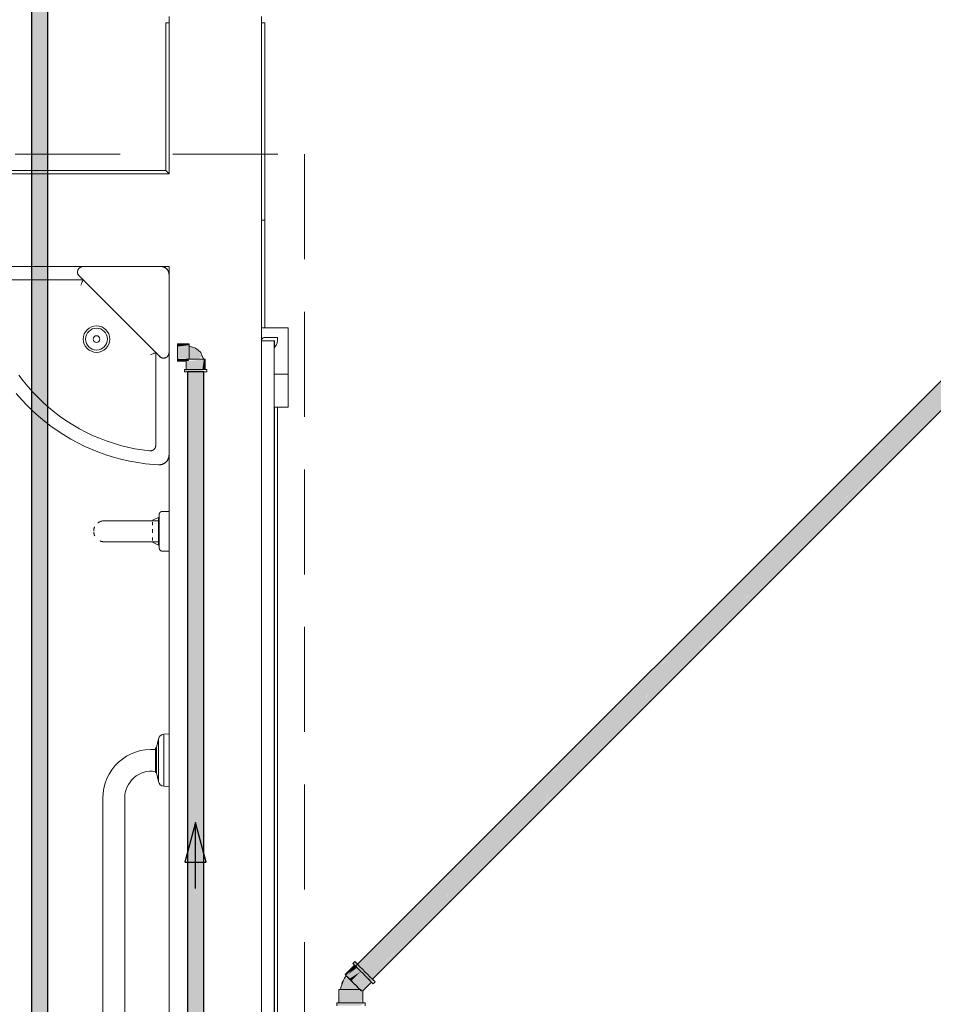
# Model space of a CAD drawing. Header units: millimetres. Extents: x 567 to 934, y -1 to 364.
# Tile 868 of 1056: x 794.35 to 797.11, y 152.73 to 155.71. Entities that reach past the tile are written whole.
import ezdxf

# ---------------------------------------------------------------- set-up
doc = ezdxf.new("R2010")
doc.units = ezdxf.units.MM
doc.header["$MEASUREMENT"] = 0
doc.linetypes.add('HIDDEN2', pattern=[0.47625, 0.3175, -0.15875])
for name, color, linetype, lineweight in [('AF-Condutos', 140, 'Continuous', 25), ('AF-Condutos Reúso', 200, 'Continuous', 25), ('AF-Conexões Reúso', 216, 'Continuous', 18), ('AF-Peça de utilização', 152, 'Continuous', 18), ('AF-Sentido conduto', 140, 'Continuous', 30), ('DI-Detalhes', 1, 'HIDDEN2', 9)]:
    doc.layers.add(name, color=color, linetype=linetype, lineweight=lineweight)
doc.layers.add('ARQ FINA', color=8, linetype='Continuous')

msp = doc.modelspace()

# ---------------------------------------------------------------- hatches: boundary and pattern name
at = {"layer": 'AF-Condutos', "linetype": 'Continuous'}
for points in [[(794.4343, 151.7269), (794.4343, 165.1364), (794.3848, 165.1364), (794.3848, 151.7269)], [(794.9059, 151.7269), (794.9059, 154.6433), (794.8564, 154.6433), (794.8564, 151.7269)]]:
    msp.add_hatch(color=151, dxfattribs=at).paths.add_polyline_path(points)
at = {"layer": 'AF-Condutos Reúso', "linetype": 'Continuous'}
for points in [[(795.3497, 152.8313), (799.9556, 157.4362), (799.9551, 157.4367)], [(795.3502, 152.8308), (799.9599, 157.432), (799.9556, 157.4362)], [(799.9691, 157.4497), (795.3709, 152.8525), (795.3714, 152.852)], [(799.9734, 157.4454), (795.3714, 152.852), (795.3757, 152.8477)], [(799.9807, 157.4381), (795.3757, 152.8477), (795.383, 152.8404)], [(795.3544, 152.8265), (799.9672, 157.4247), (799.9599, 157.432)], [(795.3618, 152.8192), (799.9763, 157.4156), (799.9672, 157.4246)], [(795.3709, 152.8101), (799.9856, 157.4063), (799.9763, 157.4156)], [(799.9898, 157.429), (795.383, 152.8404), (795.3921, 152.8313)], [(799.9991, 157.4197), (795.3921, 152.8313), (795.4014, 152.822)], [(800.007, 157.4118), (795.4014, 152.822), (795.4092, 152.8141)], [(800.0121, 157.4067), (795.4093, 152.8141), (795.4144, 152.809)], [(795.3801, 152.8008), (799.9935, 157.3984), (799.9856, 157.4063)], [(795.388, 152.7929), (799.9986, 157.3933), (799.9935, 157.3984)], [(795.3932, 152.7878), (800.0001, 157.3918), (799.9986, 157.3932)], [(800.0136, 157.4052), (795.4144, 152.809), (795.4158, 152.8075)]]:
    msp.add_hatch(color=201, dxfattribs=at).paths.add_polyline_path(points)
at = {"layer": 'AF-Conexões Reúso', "linetype": 'Continuous'}
for points in [[(795.3639, 152.8595), (795.3569, 152.8546), (795.4088, 152.8027), (795.4236, 152.7997)], [(795.334, 152.8204), (795.363, 152.8446), (795.3626, 152.8489)], [(795.334, 152.8204), (795.3358, 152.8186), (795.3651, 152.8464)], [(795.3692, 152.8423), (795.3651, 152.8464), (795.3366, 152.8178), (795.3517, 152.8292)], [(795.3366, 152.8178), (795.3406, 152.8137), (795.3745, 152.837), (795.3692, 152.8423)], [(795.3406, 152.8137), (795.3459, 152.8084), (795.3807, 152.8308), (795.3745, 152.837)], [(795.3459, 152.8084), (795.3521, 152.8023), (795.3807, 152.8308)], [(795.3521, 152.8023), (795.3654, 152.789), (795.3939, 152.8176), (795.3807, 152.8308)], [(795.3215, 152.7864), (795.3191, 152.7762), (795.3782, 152.7762), (795.3441, 152.8103), (795.3329, 152.812)], [(795.4001, 152.8114), (795.3939, 152.8176), (795.3654, 152.789), (795.3768, 152.7775)], [(795.3869, 152.7726), (795.4129, 152.7986), (795.4001, 152.8114), (795.3768, 152.7775)], [(795.3145, 152.7762), (795.3145, 152.7358), (795.3193, 152.7358)], [(795.3157, 152.7762), (795.3193, 152.7358), (795.3193, 152.7762)], [(795.3869, 152.7358), (795.3856, 152.7762), (795.3194, 152.7762), (795.3193, 152.7358), (795.382, 152.7358), (795.3823, 152.7464)], [(795.3077, 152.7358), (795.3077, 152.7274), (795.3811, 152.7274), (795.3937, 152.7358)]]:
    msp.add_hatch(color=213, dxfattribs=at).paths.add_polyline_path(points)
at = {"layer": 'AF-Peça de utilização', "linetype": 'Continuous'}
for points in [[(794.8619, 154.7275), (794.8262, 154.7275), (794.8262, 154.7198), (794.8619, 154.724)], [(794.8619, 154.724), (794.8262, 154.7198), (794.8262, 154.6827), (794.8619, 154.6827)], [(794.8723, 154.718), (794.8619, 154.7211), (794.8619, 154.6816), (794.8892, 154.6816), (794.9015, 154.6908), (794.8881, 154.707)], [(794.8619, 154.676), (794.8588, 154.6816), (794.8262, 154.6827), (794.8262, 154.676)], [(794.8532, 154.6751), (794.8532, 154.6501), (794.9017, 154.6501), (794.9061, 154.6808)], [(794.909, 154.6501), (794.91, 154.6816), (794.9062, 154.6816), (794.9017, 154.6501)], [(794.8476, 154.6501), (794.8476, 154.6433), (794.8986, 154.6433), (794.9059, 154.6497)]]:
    msp.add_hatch(color=161, dxfattribs=at).paths.add_polyline_path(points)

# ---------------------------------------------------------------- linework, layer by layer
at = {"layer": 'AF-Condutos'}
for p, q in [((794.3848, 165.1364), (794.3848, 151.7269)), ((794.4343, 151.7269), (794.4343, 165.1364)), ((794.8564, 154.6433), (794.8564, 151.7269)), ((794.8607, 154.6433), (794.8564, 154.6433)), ((794.8684, 154.6433), (794.8607, 154.6433)), ((794.8783, 154.6433), (794.8684, 154.6433)), ((794.8886, 154.6433), (794.8783, 154.6433)), ((794.8976, 154.6433), (794.8886, 154.6433)), ((794.9037, 154.6433), (794.8976, 154.6433)), ((794.9059, 154.6433), (794.9037, 154.6433)), ((794.9059, 151.7269), (794.9059, 154.6433))]:
    msp.add_line(p, q, dxfattribs=at)
at = {"layer": 'AF-Condutos Reúso'}
for p, q in [((799.9551, 157.4367), (795.3497, 152.8313)), ((795.4158, 152.8075), (800.0136, 157.4052))]:
    msp.add_line(p, q, dxfattribs=at)
at = {"layer": 'AF-Conexões Reúso'}
for p, q in [((795.3628, 152.8605), (795.3569, 152.8546)), ((795.3569, 152.8546), (795.3579, 152.8536)), ((795.3579, 152.8536), (795.361, 152.8505)), ((795.3639, 152.8595), (795.3628, 152.8605)), ((795.3669, 152.8565), (795.3639, 152.8595)), ((795.3709, 152.8525), (795.3669, 152.8565)), ((795.3617, 152.8498), (795.3331, 152.8212)), ((795.361, 152.8505), (795.3617, 152.8498)), ((795.3617, 152.8498), (795.365, 152.8465)), ((795.3626, 152.8489), (795.3617, 152.8498)), ((795.365, 152.8465), (795.3626, 152.8489)), ((795.3651, 152.8464), (795.365, 152.8465)), ((795.365, 152.8465), (795.3658, 152.8457)), ((795.3692, 152.8423), (795.3651, 152.8464)), ((795.3658, 152.8457), (795.3721, 152.8394)), ((795.3745, 152.837), (795.3692, 152.8423)), ((795.3717, 152.8516), (795.3709, 152.8525)), ((795.378, 152.8453), (795.3717, 152.8516)), ((795.3721, 152.8394), (795.3794, 152.8321)), ((795.3807, 152.8308), (795.3745, 152.837)), ((795.3854, 152.838), (795.378, 152.8453)), ((795.3794, 152.8321), (795.3873, 152.8242)), ((795.3873, 152.8242), (795.3807, 152.8308)), ((795.3932, 152.8301), (795.3854, 152.838)), ((795.3939, 152.8176), (795.3873, 152.8242)), ((795.3873, 152.8242), (795.3952, 152.8163)), ((795.4011, 152.8223), (795.3932, 152.8301)), ((795.3268, 152.8013), (795.3222, 152.7884)), ((795.323, 152.7916), (795.3268, 152.8013)), ((795.3247, 152.7983), (795.323, 152.7916)), ((795.3268, 152.8013), (795.3247, 152.7983)), ((795.3284, 152.8044), (795.3268, 152.8013)), ((795.3315, 152.8104), (795.3284, 152.8044)), ((795.3364, 152.8179), (795.3315, 152.8104)), ((795.3331, 152.8212), (795.334, 152.8204)), ((795.334, 152.8204), (795.3358, 152.8186)), ((795.3358, 152.8186), (795.3364, 152.818)), ((795.3364, 152.818), (795.3364, 152.8179)), ((795.3364, 152.8179), (795.3366, 152.8178)), ((795.3373, 152.817), (795.3364, 152.8179)), ((795.3366, 152.8178), (795.3406, 152.8137)), ((795.34, 152.8144), (795.3373, 152.817)), ((795.3441, 152.8103), (795.34, 152.8144)), ((795.3406, 152.8137), (795.3459, 152.8084)), ((795.3494, 152.8049), (795.3441, 152.8103)), ((795.3459, 152.8084), (795.3521, 152.8023)), ((795.3555, 152.7988), (795.3494, 152.8049)), ((795.3521, 152.8023), (795.3587, 152.7956)), ((795.3619, 152.7925), (795.3555, 152.7988)), ((795.3587, 152.7956), (795.3654, 152.789)), ((795.3905, 152.7762), (795.4129, 152.7986)), ((795.4001, 152.8114), (795.3939, 152.8176)), ((795.3952, 152.8163), (795.4025, 152.809)), ((795.4054, 152.8061), (795.4001, 152.8114)), ((795.4084, 152.8149), (795.4011, 152.8223)), ((795.4025, 152.809), (795.4088, 152.8027)), ((795.4095, 152.802), (795.4054, 152.8061)), ((795.4147, 152.8086), (795.4084, 152.8149)), ((795.4088, 152.8027), (795.4099, 152.8016)), ((795.4099, 152.8016), (795.4095, 152.802)), ((795.4099, 152.8016), (795.4129, 152.7986)), ((795.412, 152.7995), (795.4099, 152.8016)), ((795.4129, 152.7986), (795.412, 152.7995)), ((795.4129, 152.7986), (795.4136, 152.7979)), ((795.4136, 152.7979), (795.4167, 152.7948)), ((795.4158, 152.8075), (795.4147, 152.8086)), ((795.4196, 152.8038), (795.4158, 152.8075)), ((795.4167, 152.7948), (795.4177, 152.7938)), ((795.4177, 152.7938), (795.4236, 152.7997)), ((795.4226, 152.8008), (795.4196, 152.8038)), ((795.4236, 152.7997), (795.4226, 152.8008)), ((795.3157, 152.7762), (795.3145, 152.7762)), ((795.3145, 152.7762), (795.3145, 152.7358)), ((795.3191, 152.7762), (795.3157, 152.7762)), ((795.3215, 152.7864), (795.3191, 152.7762)), ((795.3193, 152.7762), (795.3191, 152.7762)), ((795.3191, 152.7762), (795.3207, 152.7762)), ((795.3194, 152.7762), (795.3193, 152.7762)), ((795.3251, 152.7762), (795.3194, 152.7762)), ((795.3207, 152.7762), (795.3254, 152.7762)), ((795.3222, 152.7884), (795.3215, 152.7864)), ((795.3326, 152.7762), (795.3251, 152.7762)), ((795.3254, 152.7762), (795.3327, 152.7762)), ((795.3413, 152.7762), (795.3326, 152.7762)), ((795.3327, 152.7762), (795.3417, 152.7762)), ((795.3507, 152.7762), (795.3413, 152.7762)), ((795.3417, 152.7762), (795.3518, 152.7762)), ((795.36, 152.7762), (795.3507, 152.7762)), ((795.3518, 152.7762), (795.3568, 152.7762)), ((795.3568, 152.7762), (795.3618, 152.7762)), ((795.3688, 152.7762), (795.36, 152.7762)), ((795.3618, 152.7762), (795.3708, 152.7762)), ((795.3681, 152.7863), (795.3619, 152.7925)), ((795.3654, 152.789), (795.3715, 152.7828)), ((795.3736, 152.7807), (795.3681, 152.7863)), ((795.3763, 152.7762), (795.3688, 152.7762)), ((795.3708, 152.7762), (795.3745, 152.7762)), ((795.3715, 152.7828), (795.3768, 152.7775)), ((795.3756, 152.7787), (795.3736, 152.7807)), ((795.3745, 152.7762), (795.3782, 152.7762)), ((795.3782, 152.7762), (795.3756, 152.7787)), ((795.3782, 152.7762), (795.3763, 152.7762)), ((795.3768, 152.7775), (795.3782, 152.7762)), ((795.3782, 152.7762), (795.3809, 152.7735)), ((795.382, 152.7762), (795.3782, 152.7762)), ((795.3809, 152.7735), (795.3813, 152.773)), ((795.3813, 152.773), (795.3835, 152.7709)), ((795.3869, 152.7726), (795.3905, 152.7762)), ((795.3869, 152.7675), (795.3869, 152.7726)), ((795.3869, 152.7358), (795.3869, 152.7675)), ((795.3091, 152.7358), (795.3077, 152.7358)), ((795.3077, 152.7358), (795.3077, 152.7274)), ((795.3134, 152.7358), (795.3091, 152.7358)), ((795.3145, 152.7358), (795.3134, 152.7358)), ((795.3194, 152.7358), (795.3145, 152.7358)), ((795.3145, 152.7358), (795.3157, 152.7358)), ((795.3157, 152.7358), (795.3193, 152.7358)), ((795.3193, 152.7358), (795.3194, 152.7358)), ((795.3203, 152.7358), (795.3194, 152.7358)), ((795.3194, 152.7358), (795.3251, 152.7358)), ((795.3292, 152.7358), (795.3203, 152.7358)), ((795.3251, 152.7358), (795.3326, 152.7358)), ((795.3395, 152.7358), (795.3292, 152.7358)), ((795.3326, 152.7358), (795.3413, 152.7358)), ((795.3507, 152.7358), (795.3395, 152.7358)), ((795.3413, 152.7358), (795.3507, 152.7358)), ((795.3618, 152.7358), (795.3507, 152.7358)), ((795.3507, 152.7358), (795.36, 152.7358)), ((795.36, 152.7358), (795.3688, 152.7358)), ((795.3722, 152.7358), (795.3618, 152.7358)), ((795.3688, 152.7358), (795.3763, 152.7358)), ((795.3811, 152.7358), (795.3722, 152.7358)), ((795.3763, 152.7358), (795.382, 152.7358)), ((795.3827, 152.7358), (795.3811, 152.7358)), ((795.382, 152.7358), (795.3827, 152.7358)), ((795.3869, 152.7358), (795.3827, 152.7358)), ((795.3827, 152.7358), (795.3856, 152.7358)), ((795.3856, 152.7358), (795.3869, 152.7358)), ((795.3879, 152.7358), (795.3869, 152.7358)), ((795.3922, 152.7358), (795.3879, 152.7358)), ((795.3937, 152.7358), (795.3922, 152.7358)), ((795.3937, 152.7274), (795.3937, 152.7358))]:
    msp.add_line(p, q, dxfattribs=at)
at = {"layer": 'AF-Peça de utilização'}
for p, q in [((794.8262, 154.7275), (794.8262, 154.7266)), ((794.8619, 154.7275), (794.8262, 154.7275)), ((794.8262, 154.7266), (794.8262, 154.724)), ((794.8262, 154.724), (794.8262, 154.7198)), ((794.8262, 154.7198), (794.8262, 154.7144)), ((794.8262, 154.7144), (794.8262, 154.7081)), ((794.8262, 154.7081), (794.8262, 154.7013)), ((794.8262, 154.7013), (794.8262, 154.6945)), ((794.8619, 154.7266), (794.8619, 154.7275)), ((794.8619, 154.724), (794.8619, 154.7266)), ((794.8619, 154.7211), (794.8619, 154.724)), ((794.8619, 154.7198), (794.8619, 154.7211)), ((794.8619, 154.7211), (794.8619, 154.7205)), ((794.8723, 154.718), (794.8619, 154.7211)), ((794.8619, 154.7205), (794.8619, 154.7185)), ((794.8619, 154.7144), (794.8619, 154.7198)), ((794.8619, 154.7185), (794.8619, 154.7154)), ((794.8619, 154.7154), (794.8619, 154.7113)), ((794.8619, 154.7081), (794.8619, 154.7144)), ((794.8619, 154.7113), (794.8619, 154.7066)), ((794.8619, 154.7013), (794.8619, 154.7081)), ((794.8619, 154.7066), (794.8619, 154.7014)), ((794.8619, 154.7014), (794.8619, 154.6962)), ((794.8619, 154.6945), (794.8619, 154.7013)), ((794.8814, 154.7153), (794.8723, 154.718)), ((794.8892, 154.7083), (794.8814, 154.7153)), ((794.8971, 154.7014), (794.8892, 154.7083)), ((794.898, 154.6984), (794.8971, 154.7014)), ((794.9015, 154.6908), (794.898, 154.6984)), ((794.8262, 154.6945), (794.8262, 154.6882)), ((794.8262, 154.6882), (794.8262, 154.6827)), ((794.8262, 154.6827), (794.8262, 154.6816)), ((794.8262, 154.6816), (794.8262, 154.6786)), ((794.8262, 154.6786), (794.8262, 154.676)), ((794.8262, 154.676), (794.8262, 154.6751)), ((794.8262, 154.6751), (794.8532, 154.6751)), ((794.8542, 154.6816), (794.8532, 154.6816)), ((794.8532, 154.6751), (794.8532, 154.6501)), ((794.857, 154.6816), (794.8542, 154.6816)), ((794.8615, 154.6816), (794.857, 154.6816)), ((794.8619, 154.6816), (794.8615, 154.6816)), ((794.8619, 154.6962), (794.8619, 154.6911)), ((794.8619, 154.6882), (794.8619, 154.6945)), ((794.8619, 154.6911), (794.8619, 154.6863)), ((794.8619, 154.6827), (794.8619, 154.6882)), ((794.8619, 154.6863), (794.8619, 154.6816)), ((794.8619, 154.6816), (794.8619, 154.6827)), ((794.8674, 154.6816), (794.8619, 154.6816)), ((794.8619, 154.6816), (794.8663, 154.6816)), ((794.8663, 154.6816), (794.8715, 154.6816)), ((794.8742, 154.6816), (794.8674, 154.6816)), ((794.8715, 154.6816), (794.8773, 154.6816)), ((794.8816, 154.6816), (794.8742, 154.6816)), ((794.8773, 154.6816), (794.8833, 154.6816)), ((794.8889, 154.6816), (794.8816, 154.6816)), ((794.8833, 154.6816), (794.8892, 154.6816)), ((794.8958, 154.6816), (794.8889, 154.6816)), ((794.8892, 154.6816), (794.8946, 154.6816)), ((794.8946, 154.6816), (794.8992, 154.6816)), ((794.9017, 154.6816), (794.8958, 154.6816)), ((794.8992, 154.6816), (794.9027, 154.6816)), ((794.9011, 154.6921), (794.9049, 154.6816)), ((794.9057, 154.6816), (794.9011, 154.6921)), ((794.9049, 154.6816), (794.9015, 154.6908)), ((794.9049, 154.6816), (794.9017, 154.6816)), ((794.9027, 154.6816), (794.9049, 154.6816)), ((794.9057, 154.6816), (794.9049, 154.6816)), ((794.9049, 154.6816), (794.9057, 154.6816)), ((794.9062, 154.6816), (794.9057, 154.6816)), ((794.909, 154.6816), (794.9062, 154.6816)), ((794.91, 154.6816), (794.909, 154.6816)), ((794.91, 154.6501), (794.91, 154.6816)), ((794.8487, 154.6501), (794.8476, 154.6501)), ((794.8476, 154.6501), (794.8476, 154.6433)), ((794.8476, 154.6433), (794.8487, 154.6433)), ((794.8521, 154.6501), (794.8487, 154.6501)), ((794.8487, 154.6433), (794.8521, 154.6433)), ((794.8532, 154.6501), (794.8521, 154.6501)), ((794.8521, 154.6433), (794.8564, 154.6433)), ((794.8564, 154.6501), (794.8532, 154.6501)), ((794.8532, 154.6501), (794.8542, 154.6501)), ((794.8542, 154.6501), (794.857, 154.6501)), ((794.8575, 154.6501), (794.8564, 154.6501)), ((794.8564, 154.6433), (794.8575, 154.6433)), ((794.857, 154.6501), (794.8615, 154.6501)), ((794.8646, 154.6501), (794.8575, 154.6501)), ((794.8575, 154.6433), (794.8646, 154.6433)), ((794.8615, 154.6501), (794.8619, 154.6501)), ((794.8619, 154.6501), (794.8674, 154.6501)), ((794.8728, 154.6501), (794.8646, 154.6501)), ((794.8646, 154.6433), (794.8728, 154.6433)), ((794.8674, 154.6501), (794.8742, 154.6501)), ((794.8816, 154.6501), (794.8728, 154.6501)), ((794.8728, 154.6433), (794.8816, 154.6433)), ((794.8742, 154.6501), (794.8816, 154.6501)), ((794.8904, 154.6501), (794.8816, 154.6501)), ((794.8816, 154.6501), (794.8889, 154.6501)), ((794.8816, 154.6433), (794.8904, 154.6433)), ((794.8889, 154.6501), (794.8958, 154.6501)), ((794.8986, 154.6501), (794.8904, 154.6501)), ((794.8904, 154.6433), (794.8986, 154.6433)), ((794.8958, 154.6501), (794.9017, 154.6501)), ((794.9056, 154.6501), (794.8986, 154.6501)), ((794.8986, 154.6433), (794.9056, 154.6433)), ((794.9017, 154.6501), (794.9062, 154.6501)), ((794.91, 154.6501), (794.9056, 154.6501)), ((794.9056, 154.6433), (794.9059, 154.6433)), ((794.9059, 154.6433), (794.911, 154.6433)), ((794.9062, 154.6501), (794.909, 154.6501)), ((794.909, 154.6501), (794.91, 154.6501)), ((794.911, 154.6501), (794.91, 154.6501)), ((794.9144, 154.6501), (794.911, 154.6501)), ((794.911, 154.6433), (794.9144, 154.6433)), ((794.9156, 154.6501), (794.9144, 154.6501)), ((794.9144, 154.6433), (794.9156, 154.6433)), ((794.9156, 154.6433), (794.9156, 154.6501))]:
    msp.add_line(p, q, dxfattribs=at)
at = {"layer": 'AF-Sentido conduto'}
for p, q in [((794.8809, 153.2816), (794.8485, 153.1609)), ((794.9132, 153.1609), (794.8809, 153.2816)), ((794.8485, 153.1609), (794.9132, 153.1609))]:
    msp.add_line(p, q, dxfattribs=at)
msp.add_lwpolyline([(794.8809, 153.0816), (794.8809, 153.2816)], dxfattribs=at)
at = {"layer": 'ARQ FINA', "lineweight": 5}
for p, q in [((794.8009, 155.7177), (794.8009, 155.2414)), ((795.0809, 148.1177), (795.0809, 155.7177)), ((794.7909, 155.6977), (794.8009, 155.6977)), ((794.7909, 155.2514), (794.7909, 155.6977)), ((795.0809, 155.6977), (795.0909, 155.6977)), ((795.0909, 154.7766), (795.0909, 155.6977)), ((794.8009, 155.2414), (792.4809, 155.2414)), ((794.7909, 155.2514), (792.5495, 155.2514)), ((794.8009, 155.2414), (794.7909, 155.2514)), ((795.0809, 155.1014), (795.0909, 155.1014)), ((792.4809, 154.9614), (794.8009, 154.9614)), ((794.8009, 154.9614), (794.8009, 151.3614)), ((794.2609, 154.9214), (794.5409, 154.9214)), ((794.5292, 154.9331), (794.7726, 154.6897)), ((795.0809, 154.7766), (795.1609, 154.7766)), ((795.1609, 154.7766), (795.1609, 154.6766)), ((795.0809, 154.7386), (795.0809, 154.7366)), ((795.1191, 154.7366), (795.0809, 154.7366)), ((795.0809, 154.7366), (795.0809, 148.7366)), ((795.0809, 154.7366), (795.1201, 154.7366)), ((795.1291, 154.7466), (795.0889, 154.7466)), ((795.1191, 148.7366), (795.1191, 154.7366)), ((795.1201, 154.7366), (795.1201, 154.7166)), ((794.7609, 154.7014), (794.7609, 154.4214)), ((795.1609, 154.6366), (795.1609, 154.6766)), ((795.1191, 154.6366), (795.1609, 154.6366)), ((795.1609, 154.6366), (795.1609, 154.5766)), ((795.1609, 154.5366), (795.1609, 154.5766)), ((794.4444, 154.5297), (794.4461, 154.5282)), ((795.1191, 154.5366), (795.1609, 154.5366)), ((795.1201, 154.5366), (795.1201, 148.9366)), ((795.1291, 148.9366), (795.1291, 154.5366)), ((795.1292, 148.9366), (795.1292, 154.5366)), ((794.742, 154.4045), (794.7427, 154.4044)), ((794.7609, 154.4208), (794.7609, 154.4214)), ((794.7709, 154.1931), (794.7109, 154.1931)), ((794.7689, 154.2031), (794.7509, 154.1947)), ((794.7709, 154.2031), (794.7689, 154.2031)), ((794.7689, 154.1197), (794.7689, 154.2031)), ((794.7709, 154.2031), (794.7689, 154.2031)), ((794.8009, 154.2214), (794.7809, 154.2214)), ((794.7509, 154.1801), (794.7509, 154.1889)), ((794.7509, 154.1568), (794.7509, 154.1676)), ((794.7509, 154.1338), (794.7509, 154.1427)), ((794.7109, 154.1297), (794.7709, 154.1297)), ((794.7509, 154.1281), (794.7509, 154.1288)), ((794.7509, 154.1281), (794.7689, 154.1197)), ((794.7689, 154.1197), (794.7709, 154.1197)), ((794.7689, 154.1197), (794.7709, 154.1197)), ((794.7809, 154.1014), (794.8009, 154.1014)), ((794.7849, 153.548), (794.8009, 153.5494)), ((794.7849, 153.3908), (794.7849, 153.548)), ((794.7635, 153.5076), (794.7688, 153.5337)), ((794.7688, 153.5337), (794.7688, 153.4051)), ((794.7599, 153.5069), (794.7635, 153.5076)), ((794.7599, 153.5019), (794.7599, 153.5069)), ((794.7599, 153.4356), (794.7599, 153.5019)), ((794.7635, 153.4312), (794.7635, 153.5076)), ((794.7599, 153.4318), (794.7599, 153.4356)), ((794.7635, 153.4312), (794.7599, 153.4318)), ((794.7688, 153.4051), (794.7635, 153.4312)), ((794.8009, 153.3894), (794.7849, 153.3908)), ((794.6009, 151.976), (794.6009, 153.3547)), ((794.6669, 153.3547), (794.6669, 151.976))]:
    msp.add_line(p, q, dxfattribs=at)
for points in [[(794.5409, 154.9614), (794.5402, 154.9614), (794.5396, 154.9613), (794.5389, 154.9613), (794.5382, 154.9612), (794.5376, 154.961), (794.5369, 154.9609), (794.5363, 154.9607), (794.5357, 154.9605), (794.535, 154.9603), (794.5344, 154.9601), (794.5338, 154.9598), (794.5332, 154.9595), (794.5326, 154.9592), (794.5321, 154.9588), (794.5315, 154.9585), (794.531, 154.9581), (794.5305, 154.9577), (794.53, 154.9573), (794.5295, 154.9568), (794.529, 154.9563), (794.5285, 154.9559), (794.5281, 154.9554), (794.5277, 154.9548), (794.5273, 154.9543), (794.5269, 154.9538), (794.5266, 154.9532), (794.5263, 154.9526), (794.526, 154.952), (794.5257, 154.9514), (794.5254, 154.9508), (794.5252, 154.9502), (794.525, 154.9496), (794.5248, 154.9489), (794.5247, 154.9483), (794.5246, 154.9476), (794.5245, 154.947), (794.5244, 154.9463), (794.5243, 154.9456), (794.5243, 154.945), (794.5243, 154.9443), (794.5244, 154.9437), (794.5244, 154.943), (794.5245, 154.9423), (794.5246, 154.9417), (794.5247, 154.941), (794.5249, 154.9404), (794.5251, 154.9398), (794.5253, 154.9391), (794.5256, 154.9385), (794.5258, 154.9379), (794.5261, 154.9373), (794.5264, 154.9367), (794.5267, 154.9362), (794.5271, 154.9356), (794.5275, 154.9351), (794.5279, 154.9345), (794.5283, 154.934), (794.5287, 154.9335), (794.5292, 154.9331)], [(794.8009, 154.9374), (794.8009, 154.9383), (794.8008, 154.9393), (794.8007, 154.9402), (794.8006, 154.9412), (794.8004, 154.9421), (794.8002, 154.9431), (794.7999, 154.944), (794.7997, 154.9449), (794.7993, 154.9458), (794.799, 154.9467), (794.7986, 154.9476), (794.7982, 154.9485), (794.7977, 154.9493), (794.7972, 154.9501), (794.7967, 154.9509), (794.7961, 154.9517), (794.7955, 154.9525), (794.7949, 154.9532), (794.7943, 154.9539), (794.7936, 154.9546), (794.7929, 154.9552), (794.7922, 154.9559), (794.7914, 154.9565), (794.7906, 154.957), (794.7898, 154.9576), (794.789, 154.9581), (794.7882, 154.9585), (794.7873, 154.959), (794.7865, 154.9594), (794.7856, 154.9597), (794.7847, 154.9601), (794.7838, 154.9604), (794.7828, 154.9606), (794.7819, 154.9608), (794.781, 154.961), (794.78, 154.9612), (794.7791, 154.9613), (794.7781, 154.9613), (794.7771, 154.9614)], [(794.5343, 154.9054), (794.536, 154.9095), (794.5376, 154.9134), (794.5383, 154.9151), (794.5389, 154.9167), (794.54, 154.9192), (794.5407, 154.9208), (794.5409, 154.9214)], [(794.7609, 154.7014), (794.7603, 154.7011), (794.7587, 154.7005), (794.7562, 154.6994), (794.7546, 154.6988), (794.7529, 154.6981), (794.749, 154.6965), (794.7449, 154.6947)], [(794.7726, 154.6897), (794.7731, 154.6892), (794.7736, 154.6888), (794.7741, 154.6883), (794.7746, 154.6879), (794.7752, 154.6876), (794.7757, 154.6872), (794.7763, 154.6869), (794.7769, 154.6866), (794.7775, 154.6863), (794.7781, 154.686), (794.7787, 154.6858), (794.7793, 154.6856), (794.78, 154.6854), (794.7806, 154.6852), (794.7813, 154.6851), (794.7819, 154.685), (794.7826, 154.6849), (794.7832, 154.6848), (794.7839, 154.6848), (794.7846, 154.6848), (794.7852, 154.6848), (794.7859, 154.6849), (794.7865, 154.685), (794.7872, 154.6851), (794.7878, 154.6852), (794.7885, 154.6853), (794.7891, 154.6855), (794.7898, 154.6857), (794.7904, 154.686), (794.791, 154.6862), (794.7916, 154.6865), (794.7922, 154.6868), (794.7928, 154.6871), (794.7933, 154.6875), (794.7939, 154.6878), (794.7944, 154.6882), (794.7949, 154.6886), (794.7954, 154.6891), (794.7959, 154.6895), (794.7964, 154.69), (794.7968, 154.6905), (794.7972, 154.691), (794.7976, 154.6915), (794.798, 154.6921), (794.7984, 154.6926), (794.7987, 154.6932), (794.799, 154.6938), (794.7993, 154.6944), (794.7996, 154.695), (794.7998, 154.6956), (794.8001, 154.6962), (794.8003, 154.6969), (794.8004, 154.6975), (794.8006, 154.6981), (794.8007, 154.6988), (794.8008, 154.6995), (794.8008, 154.7001), (794.8009, 154.7008), (794.8009, 154.7014)], [(794.742, 154.4045), (794.7198, 154.4073), (794.6977, 154.411), (794.6758, 154.4155), (794.654, 154.421), (794.6326, 154.4273), (794.6113, 154.4344), (794.5904, 154.4424), (794.5698, 154.4513), (794.5496, 154.4609), (794.5298, 154.4714), (794.5104, 154.4826), (794.4915, 154.4946), (794.4731, 154.5073), (794.4552, 154.5208), (794.4379, 154.535), (794.4211, 154.5498), (794.4049, 154.5654), (794.3894, 154.5815), (794.3746, 154.5983), (794.3604, 154.6156), (794.3469, 154.6335)], [(794.3391, 154.5782), (794.3548, 154.5601), (794.3712, 154.5426), (794.3883, 154.5257), (794.4061, 154.5096), (794.4245, 154.4941), (794.4435, 154.4795), (794.463, 154.4655), (794.4831, 154.4524), (794.5037, 154.4401), (794.5248, 154.4287), (794.5463, 154.418), (794.5683, 154.4083), (794.5906, 154.3994), (794.6132, 154.3915), (794.6361, 154.3844), (794.6593, 154.3783), (794.6828, 154.3731), (794.7064, 154.3689), (794.7302, 154.3656), (794.754, 154.3632), (794.7693, 154.3622)], [(794.7609, 154.4214), (794.7609, 154.4208), (794.7608, 154.4201), (794.7608, 154.4194), (794.7607, 154.4187), (794.7605, 154.4181), (794.7604, 154.4174), (794.7602, 154.4167), (794.76, 154.4161), (794.7598, 154.4154), (794.7595, 154.4148), (794.7593, 154.4142), (794.759, 154.4136), (794.7586, 154.413), (794.7583, 154.4124), (794.7579, 154.4118), (794.7575, 154.4113), (794.7571, 154.4107), (794.7566, 154.4102), (794.7562, 154.4097), (794.7557, 154.4092), (794.7552, 154.4087), (794.7547, 154.4083), (794.7542, 154.4079), (794.7536, 154.4075), (794.753, 154.4071), (794.7525, 154.4067), (794.7519, 154.4064), (794.7513, 154.4061), (794.7506, 154.4058), (794.75, 154.4055), (794.7494, 154.4053), (794.7487, 154.4051), (794.7481, 154.4049), (794.7474, 154.4048), (794.7467, 154.4046), (794.746, 154.4045), (794.7454, 154.4045), (794.7447, 154.4044), (794.744, 154.4044), (794.7433, 154.4044), (794.7426, 154.4044), (794.742, 154.4045)], [(794.7519, 154.4064), (794.7525, 154.4068), (794.7531, 154.4071), (794.7537, 154.4075), (794.7542, 154.4079), (794.7547, 154.4083), (794.7553, 154.4088), (794.7558, 154.4093), (794.7562, 154.4097), (794.7567, 154.4102), (794.7571, 154.4108), (794.7575, 154.4113), (794.7579, 154.4119)], [(794.7693, 154.3622), (794.7705, 154.3622), (794.7717, 154.3622), (794.7729, 154.3622), (794.7741, 154.3623), (794.7753, 154.3625), (794.7765, 154.3627), (794.7776, 154.3629), (794.7788, 154.3632), (794.78, 154.3636), (794.7811, 154.364), (794.7822, 154.3644), (794.7833, 154.3649), (794.7844, 154.3654), (794.7855, 154.3659), (794.7865, 154.3665), (794.7875, 154.3672), (794.7885, 154.3679), (794.7894, 154.3686), (794.7904, 154.3694), (794.7913, 154.3702), (794.7921, 154.371), (794.793, 154.3719), (794.7938, 154.3728), (794.7945, 154.3737), (794.7952, 154.3746), (794.7959, 154.3756), (794.7966, 154.3767), (794.7972, 154.3777), (794.7977, 154.3788), (794.7982, 154.3798), (794.7987, 154.3809), (794.7991, 154.3821), (794.7995, 154.3832), (794.7998, 154.3844), (794.8001, 154.3855), (794.8004, 154.3867), (794.8006, 154.3879), (794.8007, 154.3891), (794.8008, 154.3903), (794.8009, 154.3915), (794.8009, 154.3922)], [(794.5856, 154.1866), (794.5866, 154.1873), (794.5877, 154.188), (794.5888, 154.1887), (794.5899, 154.1893), (794.591, 154.1899), (794.5922, 154.1904), (794.5933, 154.1909), (794.5945, 154.1914), (794.5957, 154.1917), (794.5969, 154.1921), (794.5982, 154.1924), (794.5994, 154.1926), (794.6007, 154.1928), (794.6019, 154.1929), (794.6032, 154.193), (794.6045, 154.1931), (794.6048, 154.1931)], [(794.7109, 154.1931), (794.7066, 154.1931), (794.7024, 154.1931), (794.6982, 154.1931), (794.694, 154.1931), (794.6898, 154.1931), (794.6857, 154.1931), (794.6816, 154.1931), (794.6775, 154.1931), (794.6735, 154.1931), (794.6696, 154.1931), (794.6657, 154.1931), (794.6619, 154.1931), (794.6582, 154.1931), (794.6545, 154.1931), (794.651, 154.1931), (794.6475, 154.1931), (794.6442, 154.1931), (794.6409, 154.1931), (794.6378, 154.1931), (794.6348, 154.1931), (794.6319, 154.1931), (794.6291, 154.1931), (794.6265, 154.1931), (794.624, 154.1931), (794.6216, 154.1931), (794.6194, 154.1931), (794.6173, 154.1931), (794.6154, 154.1931), (794.6136, 154.1931), (794.612, 154.1931), (794.6106, 154.1931), (794.6093, 154.1931), (794.6081, 154.1931), (794.6072, 154.1931), (794.6064, 154.1931), (794.6057, 154.1931), (794.6053, 154.1931), (794.605, 154.1931), (794.6048, 154.1931), (794.6048, 154.1931)], [(794.6048, 154.1931), (794.6049, 154.1931), (794.6052, 154.1931), (794.6056, 154.1931), (794.6062, 154.1931), (794.6069, 154.1931), (794.6079, 154.1931), (794.6089, 154.1931), (794.6102, 154.1931), (794.6116, 154.1931), (794.6132, 154.1931), (794.6149, 154.1931), (794.6168, 154.1931), (794.6188, 154.1931), (794.621, 154.1931), (794.6233, 154.1931), (794.6258, 154.1931), (794.6284, 154.1931), (794.6311, 154.1931), (794.634, 154.1931), (794.637, 154.1931), (794.6401, 154.1931), (794.6433, 154.1931), (794.6466, 154.1931), (794.6501, 154.1931), (794.6536, 154.1931), (794.6572, 154.1931), (794.6609, 154.1931), (794.6647, 154.1931), (794.6685, 154.1931), (794.6724, 154.1931), (794.6764, 154.1931), (794.6805, 154.1931), (794.6846, 154.1931), (794.6887, 154.1931), (794.6929, 154.1931), (794.697, 154.1931), (794.7013, 154.1931), (794.7055, 154.1931), (794.7097, 154.1931)], [(794.7709, 154.2114), (794.7709, 154.2118), (794.7709, 154.2122), (794.771, 154.2126), (794.771, 154.213), (794.7711, 154.2134), (794.7712, 154.2138), (794.7713, 154.2141), (794.7714, 154.2145), (794.7715, 154.2149), (794.7717, 154.2153), (794.7718, 154.2156), (794.772, 154.216), (794.7722, 154.2163), (794.7724, 154.2167), (794.7726, 154.217), (794.7729, 154.2173), (794.7731, 154.2177), (794.7734, 154.218), (794.7736, 154.2183), (794.7739, 154.2185), (794.7742, 154.2188), (794.7745, 154.2191), (794.7748, 154.2193), (794.7751, 154.2196), (794.7755, 154.2198), (794.7758, 154.22), (794.7762, 154.2202), (794.7765, 154.2204), (794.7769, 154.2205), (794.7773, 154.2207), (794.7776, 154.2208), (794.778, 154.221), (794.7784, 154.2211), (794.7788, 154.2212), (794.7792, 154.2212), (794.7796, 154.2213), (794.78, 154.2213), (794.7804, 154.2214), (794.7808, 154.2214), (794.7809, 154.2214)], [(794.7709, 154.202), (794.7709, 154.2032), (794.7709, 154.2042), (794.7709, 154.2052), (794.7709, 154.2061), (794.7709, 154.207), (794.7709, 154.2078), (794.7709, 154.2085), (794.7709, 154.2091), (794.7709, 154.2097), (794.7709, 154.2102), (794.7709, 154.2106), (794.7709, 154.2109), (794.7709, 154.2111), (794.7709, 154.2113), (794.7709, 154.2114), (794.7709, 154.2114)], [(794.7709, 154.2114), (794.7709, 154.2113), (794.7709, 154.2112), (794.7709, 154.211), (794.7709, 154.2107), (794.7709, 154.2104), (794.7709, 154.2099), (794.7709, 154.2094), (794.7709, 154.2088), (794.7709, 154.2082), (794.7709, 154.2074), (794.7709, 154.2066), (794.7709, 154.2057), (794.7709, 154.2048), (794.7709, 154.2037), (794.7709, 154.2026), (794.7709, 154.2015), (794.7709, 154.2003), (794.7709, 154.199), (794.7709, 154.1976), (794.7709, 154.1962), (794.7709, 154.1947), (794.7709, 154.1932), (794.7709, 154.1917), (794.7709, 154.1901), (794.7709, 154.1884), (794.7709, 154.1867), (794.7709, 154.1849), (794.7709, 154.1832), (794.7709, 154.1813), (794.7709, 154.1795), (794.7709, 154.1776), (794.7709, 154.1757), (794.7709, 154.1738), (794.7709, 154.1718), (794.7709, 154.1699), (794.7709, 154.1679), (794.7709, 154.1659), (794.7709, 154.1639), (794.7709, 154.1619), (794.7709, 154.1599), (794.7709, 154.1579), (794.7709, 154.1559), (794.7709, 154.1539), (794.7709, 154.152), (794.7709, 154.15), (794.7709, 154.1481), (794.7709, 154.1462), (794.7709, 154.1443), (794.7709, 154.1424), (794.7709, 154.1406), (794.7709, 154.1388), (794.7709, 154.137), (794.7709, 154.1353), (794.7709, 154.1336), (794.7709, 154.1319), (794.7709, 154.1304), (794.7709, 154.1288), (794.7709, 154.1273), (794.7709, 154.1259), (794.7709, 154.1245), (794.7709, 154.1232), (794.7709, 154.1219), (794.7709, 154.1207), (794.7709, 154.1196), (794.7709, 154.1185), (794.7709, 154.1175), (794.7709, 154.1166), (794.7709, 154.1158), (794.7709, 154.115), (794.7709, 154.1143), (794.7709, 154.1136), (794.7709, 154.1131), (794.7709, 154.1126), (794.7709, 154.1122), (794.7709, 154.1119), (794.7709, 154.1116), (794.7709, 154.1115), (794.7709, 154.1114), (794.7709, 154.1114)], [(794.7709, 154.2066), (794.7709, 154.2057), (794.7709, 154.2048), (794.7709, 154.2037), (794.7709, 154.2026), (794.7709, 154.2015)], [(794.7709, 154.202), (794.7709, 154.2032), (794.7709, 154.2042), (794.7709, 154.2052), (794.7709, 154.2061)], [(794.771, 154.2126), (794.771, 154.213), (794.7711, 154.2134), (794.7712, 154.2138), (794.7713, 154.2141), (794.7714, 154.2145), (794.7715, 154.2149), (794.7717, 154.2153), (794.7718, 154.2156), (794.772, 154.216), (794.7722, 154.2163), (794.7724, 154.2167), (794.7726, 154.217), (794.7729, 154.2173), (794.7731, 154.2177), (794.7734, 154.218), (794.7736, 154.2183), (794.7739, 154.2185), (794.7742, 154.2188), (794.7745, 154.2191), (794.7748, 154.2193), (794.7751, 154.2196), (794.7755, 154.2198), (794.7758, 154.22), (794.7762, 154.2202), (794.7765, 154.2204), (794.7769, 154.2205), (794.7773, 154.2207), (794.7776, 154.2208), (794.778, 154.221), (794.7784, 154.2211), (794.7788, 154.2212), (794.7792, 154.2212), (794.7796, 154.2213), (794.78, 154.2213)], [(794.5731, 154.1626), (794.5732, 154.1639), (794.5733, 154.1652), (794.5735, 154.1664), (794.5737, 154.1677), (794.574, 154.1689), (794.5743, 154.1701), (794.5747, 154.1713), (794.5751, 154.1725), (794.5756, 154.1737), (794.5761, 154.1749)], [(794.5763, 154.1476), (794.5758, 154.1487), (794.5753, 154.1499), (794.5748, 154.1511), (794.5744, 154.1523), (794.5741, 154.1535), (794.5738, 154.1547), (794.5736, 154.156), (794.5734, 154.1572), (794.5732, 154.1585), (794.5732, 154.1598)], [(794.6048, 154.1297), (794.6035, 154.1297), (794.6023, 154.1298), (794.601, 154.1299), (794.5998, 154.1301), (794.5985, 154.1303), (794.5973, 154.1306), (794.5961, 154.1309), (794.5948, 154.1313), (794.5936, 154.1317), (794.5925, 154.1322)], [(794.6048, 154.1297), (794.6049, 154.1297), (794.6052, 154.1297), (794.6056, 154.1297), (794.6062, 154.1297), (794.6069, 154.1297), (794.6079, 154.1297), (794.6089, 154.1297), (794.6102, 154.1297), (794.6116, 154.1297), (794.6132, 154.1297), (794.6149, 154.1297), (794.6168, 154.1297), (794.6188, 154.1297), (794.621, 154.1297), (794.6233, 154.1297), (794.6258, 154.1297), (794.6284, 154.1297), (794.6311, 154.1297), (794.634, 154.1297), (794.637, 154.1297), (794.6401, 154.1297), (794.6433, 154.1297), (794.6466, 154.1297), (794.6501, 154.1297), (794.6536, 154.1297), (794.6572, 154.1297), (794.6609, 154.1297), (794.6647, 154.1297), (794.6685, 154.1297), (794.6724, 154.1297), (794.6764, 154.1297), (794.6805, 154.1297), (794.6846, 154.1297), (794.6887, 154.1297), (794.6929, 154.1297), (794.697, 154.1297), (794.7013, 154.1297), (794.7055, 154.1297), (794.7097, 154.1297), (794.7109, 154.1297)], [(794.6319, 154.1297), (794.6291, 154.1297), (794.6265, 154.1297), (794.624, 154.1297), (794.6216, 154.1297), (794.6194, 154.1297), (794.6173, 154.1297), (794.6154, 154.1297), (794.6136, 154.1297), (794.612, 154.1297), (794.6106, 154.1297), (794.6093, 154.1297), (794.6081, 154.1297), (794.6072, 154.1297), (794.6064, 154.1297), (794.6057, 154.1297), (794.6053, 154.1297), (794.605, 154.1297), (794.6048, 154.1297), (794.6048, 154.1297)], [(794.7109, 154.1297), (794.7066, 154.1297), (794.7024, 154.1297), (794.6982, 154.1297), (794.694, 154.1297), (794.6898, 154.1297), (794.6857, 154.1297), (794.6816, 154.1297), (794.6775, 154.1297), (794.6735, 154.1297), (794.6696, 154.1297), (794.6657, 154.1297), (794.6619, 154.1297), (794.6582, 154.1297)], [(794.7709, 154.1114), (794.7709, 154.1114), (794.7709, 154.1115), (794.7709, 154.1117), (794.7709, 154.112), (794.7709, 154.1124), (794.7709, 154.1128), (794.7709, 154.1133), (794.7709, 154.1139), (794.7709, 154.1146), (794.7709, 154.1153), (794.7709, 154.1161), (794.7709, 154.117), (794.7709, 154.118), (794.7709, 154.119), (794.7709, 154.1201), (794.7709, 154.1213)], [(794.7709, 154.1161), (794.7709, 154.117), (794.7709, 154.118), (794.7709, 154.119), (794.7709, 154.1201), (794.7709, 154.1213)], [(794.7709, 154.1207), (794.7709, 154.1196), (794.7709, 154.1185), (794.7709, 154.1175), (794.7709, 154.1166)], [(794.7809, 154.1014), (794.7805, 154.1014), (794.7801, 154.1014), (794.7797, 154.1014), (794.7793, 154.1015), (794.7789, 154.1016), (794.7785, 154.1017), (794.7781, 154.1018), (794.7777, 154.1019), (794.7774, 154.102), (794.777, 154.1022), (794.7766, 154.1023), (794.7763, 154.1025), (794.7759, 154.1027), (794.7756, 154.1029), (794.7752, 154.1031), (794.7749, 154.1034), (794.7746, 154.1036), (794.7743, 154.1039), (794.774, 154.1041), (794.7737, 154.1044), (794.7734, 154.1047), (794.7732, 154.105), (794.7729, 154.1053), (794.7727, 154.1056), (794.7725, 154.106), (794.7723, 154.1063), (794.7721, 154.1067), (794.7719, 154.107), (794.7717, 154.1074), (794.7716, 154.1078), (794.7714, 154.1081), (794.7713, 154.1085), (794.7712, 154.1089), (794.7711, 154.1093), (794.771, 154.1097), (794.771, 154.1101), (794.7709, 154.1105), (794.7709, 154.1109), (794.7709, 154.1113), (794.7709, 154.1114)], [(794.7801, 154.1014), (794.7797, 154.1014), (794.7793, 154.1015), (794.7789, 154.1016), (794.7785, 154.1017), (794.7781, 154.1018), (794.7777, 154.1019), (794.7774, 154.102), (794.777, 154.1022), (794.7766, 154.1023), (794.7763, 154.1025), (794.7759, 154.1027), (794.7756, 154.1029), (794.7752, 154.1031), (794.7749, 154.1034), (794.7746, 154.1036), (794.7743, 154.1039), (794.774, 154.1041), (794.7737, 154.1044), (794.7734, 154.1047), (794.7732, 154.105), (794.7729, 154.1053), (794.7727, 154.1056), (794.7725, 154.106), (794.7723, 154.1063), (794.7721, 154.1067), (794.7719, 154.107), (794.7717, 154.1074), (794.7716, 154.1078), (794.7714, 154.1081), (794.7713, 154.1085), (794.7712, 154.1089), (794.7711, 154.1093), (794.771, 154.1097), (794.771, 154.1101)]]:
    msp.add_lwpolyline(points, dxfattribs=at)
for centre, radius, start, end in [((794.5409, 154.9448), 0.0166, 156.6438, 225), ((794.5409, 154.9448), 0.0166, 90, 156.6438), ((794.7769, 154.9374), 0.024, 75, 90), ((794.7769, 154.9374), 0.024, 30, 60), ((794.7769, 154.9374), 0.024, 0, 15), ((794.5817, 154.7422), 0.04, 90, 270), ((794.5817, 154.7422), 0.04, 360, 180), ((794.5817, 154.7422), 0.0332, 0, 180), ((794.5817, 154.7422), 0.04, 270, 90), ((794.5817, 154.7422), 0.04, 180, 360), ((794.5817, 154.7422), 0.0332, 180, 0), ((794.5817, 154.7422), 0.0103, 0, 180), ((794.5817, 154.7422), 0.0103, 180, 360), ((795.0889, 154.7386), 0.00799, 90, 180), ((795.085, 154.7435), 0.0442, 322.5606, 4.0606), ((794.7843, 154.7014), 0.0166, 293.3562, 0), ((794.7843, 154.7014), 0.0166, 225, 293.3562), ((794.7865, 153.53), 0.018, 95, 168.4393), ((794.7485, 153.3547), 0.1476, 85.5871, 180), ((794.7485, 153.3547), 0.0816, 82.0015, 180), ((794.7865, 153.4087), 0.018, 191.5607, 265)]:
    msp.add_arc(centre, radius, start, end, dxfattribs=at)
at = {"layer": 'DI-Detalhes'}
msp.add_lwpolyline([(790.0499, 155.3009), (795.2108, 155.3009), (795.2108, 150.7973), (790.0499, 150.7973), (790.0499, 155.3009)], dxfattribs=at)

doc.saveas('drawing.dxf')
